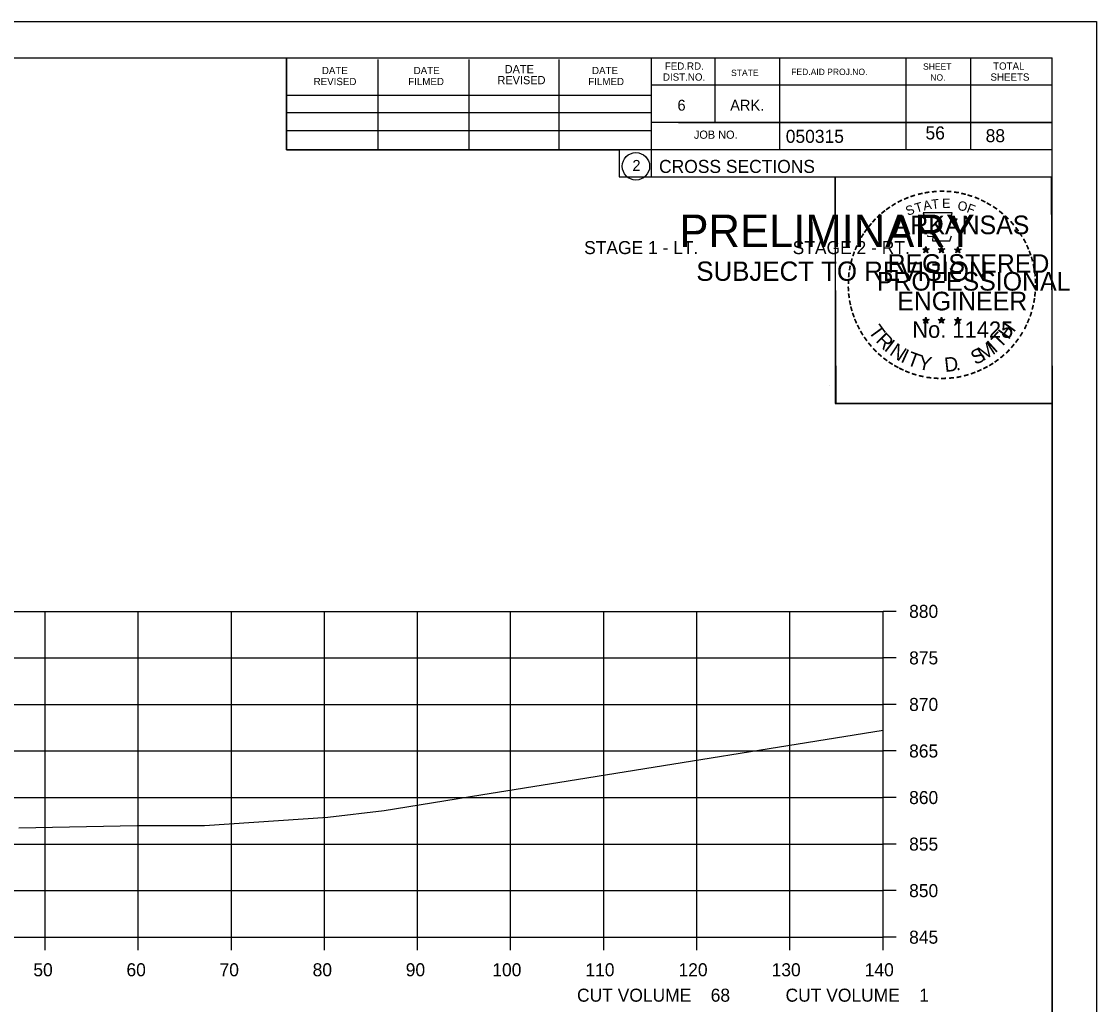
# Model space of a CAD drawing. Extents: x 1486524 to 1499135, y 326561 to 337924.
# Drawn here: x 1489030.3 to 1489145.8, y 329473.6 to 329579.2 of the extents above; entities that cross this region are included whole.
import ezdxf

# ---------------------------------------------------------------- set-up
doc = ezdxf.new("R2010")
doc.units = 0
for name, color, linetype in [('Default', 7, 'Continuous'), ('E_Const Align', 7, 'Continuous'), ('E_Const Align Station', 7, 'Continuous'), ('E_Ownership Information', 7, 'Continuous'), ('E_Property Line', 7, 'Continuous'), ('E_Quarter Calls', 7, 'Continuous'), ('E_Section Line', 7, 'Continuous'), ('E_Station Offset', 7, 'Continuous'), ('E_Tract Number', 7, 'Continuous'), ('S_SIXTEEN_SECTION', 7, 'Continuous')]:
    doc.layers.add(name, color=color, linetype=linetype)

msp = doc.modelspace()

# ---------------------------------------------------------------- linework, layer by layer
at = {"layer": 'E_Const Align'}
for p, q in [((1489122.89, 329480.88), (1489122.89, 329515.88)), ((1489124.29, 329515.88), (1489122.89, 329515.88)), ((1489124.29, 329510.88), (1489122.89, 329510.88)), ((1489124.29, 329505.88), (1489122.89, 329505.88)), ((1489124.29, 329500.88), (1489122.89, 329500.88)), ((1489124.29, 329495.88), (1489122.89, 329495.88)), ((1489124.29, 329490.88), (1489122.89, 329490.88)), ((1489124.29, 329485.88), (1489122.89, 329485.88)), ((1488842.89, 329480.88), (1489122.89, 329480.88)), ((1489032.89, 329479.48), (1489032.89, 329480.88)), ((1489042.89, 329479.48), (1489042.89, 329480.88)), ((1489052.89, 329479.48), (1489052.89, 329480.88)), ((1489062.89, 329479.48), (1489062.89, 329480.88)), ((1489072.89, 329479.48), (1489072.89, 329480.88)), ((1489082.89, 329479.48), (1489082.89, 329480.88)), ((1489092.89, 329479.48), (1489092.89, 329480.88)), ((1489102.89, 329479.48), (1489102.89, 329480.88)), ((1489112.89, 329479.48), (1489112.89, 329480.88)), ((1489122.89, 329479.48), (1489122.89, 329480.88)), ((1489124.29, 329480.88), (1489122.89, 329480.88))]:
    msp.add_line(p, q, dxfattribs=at)
at = {"layer": 'E_Ownership Information'}
for p, q in [((1488842.89, 329515.88), (1489122.89, 329515.88)), ((1489032.89, 329480.88), (1489032.89, 329515.88)), ((1489042.89, 329480.88), (1489042.89, 329515.88)), ((1489052.89, 329480.88), (1489052.89, 329515.88)), ((1489062.89, 329480.88), (1489062.89, 329515.88)), ((1489072.89, 329480.88), (1489072.89, 329515.88)), ((1489082.89, 329480.88), (1489082.89, 329515.88)), ((1489092.89, 329480.88), (1489092.89, 329515.88)), ((1489102.89, 329480.88), (1489102.89, 329515.88)), ((1489112.89, 329480.88), (1489112.89, 329515.88)), ((1489122.89, 329480.88), (1489122.89, 329515.88)), ((1488842.89, 329510.88), (1489122.89, 329510.88)), ((1488842.89, 329505.88), (1489122.89, 329505.88)), ((1488842.89, 329500.88), (1489122.89, 329500.88)), ((1488842.89, 329495.88), (1489122.89, 329495.88)), ((1488842.89, 329490.88), (1489122.89, 329490.88)), ((1488842.89, 329485.88), (1489122.89, 329485.88)), ((1488842.89, 329480.88), (1489122.89, 329480.88))]:
    msp.add_line(p, q, dxfattribs=at)
at = {"layer": 'E_Property Line'}
for p, q in [((1488824.89, 329575.34), (1489141.07, 329575.34)), ((1489058.81, 329565.46), (1489058.81, 329575.34)), ((1489068.67, 329565.46), (1489068.67, 329575.14)), ((1489078.43, 329565.46), (1489078.43, 329575.14)), ((1489088.11, 329565.46), (1489088.11, 329575.14)), ((1489097.97, 329575.34), (1489097.97, 329562.54)), ((1489104.81, 329575.34), (1489104.81, 329568.4)), ((1489111.75, 329575.34), (1489111.75, 329565.46)), ((1489125.33, 329575.34), (1489125.33, 329565.46)), ((1489132.27, 329575.34), (1489132.27, 329565.46)), ((1489141.07, 329369.88), (1489141.07, 329575.34)), ((1489141.07, 329572.4), (1489097.97, 329572.4)), ((1489141.07, 329572.42), (1489141.07, 329572.42)), ((1489058.81, 329571.32), (1489097.97, 329571.32)), ((1489058.81, 329569.46), (1489097.97, 329569.46)), ((1489058.81, 329565.46), (1489058.81, 329567.52)), ((1489058.81, 329567.52), (1489097.97, 329567.52)), ((1489141.07, 329568.4), (1489097.97, 329568.4)), ((1489100.93, 329568.4), (1489141.07, 329568.4)), ((1489141.07, 329565.46), (1489058.81, 329565.46)), ((1489097.97, 329562.54), (1489141.07, 329562.54))]:
    msp.add_line(p, q, dxfattribs=at)
msp.add_circle((1489096.35, 329563.68), 1.47, dxfattribs=at)
at = {"layer": 'E_Quarter Calls'}
for p, q in [((1488812.48, 329579.24), (1489145.82, 329579.24)), ((1489117.1, 329540.09), (1489117.1, 329540.09))]:
    msp.add_line(p, q, dxfattribs=at)
for points in [[(1488812.48, 329579.24), (1489145.82, 329579.24), (1489145.82, 329365.9), (1488812.48, 329365.9)], [(1489058.81, 329575.34), (1489058.81, 329565.46), (1489094.54, 329565.46), (1489094.54, 329562.54), (1489117.74, 329562.54), (1489117.74, 329538.21), (1489141.07, 329538.21), (1489141.07, 329369.88), (1488824.89, 329369.88), (1488824.89, 329575.34)], [(1489117.74, 329562.54), (1489140.94, 329562.54), (1489141.07, 329538.21), (1489117.86, 329538.21)]]:
    msp.add_lwpolyline(points, close=True, dxfattribs=at)
at = {"layer": 'E_Tract Number'}
msp.add_lwpolyline([(1489030.07, 329492.63), (1489042.77, 329492.86), (1489049.99, 329492.87), (1489063.24, 329493.77), (1489069.31, 329494.47), (1489079.69, 329496.17), (1489089.06, 329497.67), (1489122.89, 329503.11)], dxfattribs=at)
at = {"layer": 'S_SIXTEEN_SECTION'}
for p, q in [((1489127.15, 329554.8), (1489127.5, 329554.69)), ((1489127.15, 329554.8), (1489127.4, 329554.75)), ((1489127.15, 329554.8), (1489127.39, 329554.67)), ((1489127.28, 329554.39), (1489127.5, 329554.69)), ((1489127.28, 329554.39), (1489127.41, 329554.63)), ((1489127.28, 329554.39), (1489127.5, 329554.61)), ((1489127.5, 329555.05), (1489127.46, 329554.8)), ((1489127.5, 329554.69), (1489127.5, 329555.05)), ((1489127.5, 329555.05), (1489127.55, 329554.8)), ((1489127.85, 329554.8), (1489127.5, 329554.69)), ((1489127.71, 329554.39), (1489127.5, 329554.69)), ((1489127.71, 329554.39), (1489127.5, 329554.6)), ((1489127.85, 329554.8), (1489127.56, 329554.75)), ((1489127.71, 329554.39), (1489127.58, 329554.68)), ((1489127.85, 329554.8), (1489127.64, 329554.69)), ((1489128.82, 329554.8), (1489129.17, 329554.69)), ((1489128.82, 329554.8), (1489129.07, 329554.75)), ((1489128.82, 329554.8), (1489129.06, 329554.67)), ((1489128.95, 329554.39), (1489129.17, 329554.69)), ((1489128.95, 329554.39), (1489129.08, 329554.63)), ((1489128.95, 329554.39), (1489129.17, 329554.61)), ((1489129.17, 329555.05), (1489129.13, 329554.8)), ((1489129.17, 329554.69), (1489129.17, 329555.05)), ((1489129.17, 329555.05), (1489129.22, 329554.8)), ((1489129.52, 329554.8), (1489129.17, 329554.69)), ((1489129.38, 329554.39), (1489129.17, 329554.69)), ((1489129.38, 329554.39), (1489129.17, 329554.6)), ((1489129.52, 329554.8), (1489129.23, 329554.75)), ((1489129.38, 329554.39), (1489129.25, 329554.68)), ((1489129.52, 329554.8), (1489129.31, 329554.69)), ((1489130.58, 329554.78), (1489130.93, 329554.67)), ((1489130.58, 329554.78), (1489130.84, 329554.74)), ((1489130.58, 329554.78), (1489130.82, 329554.66)), ((1489130.72, 329554.38), (1489130.93, 329554.67)), ((1489130.72, 329554.38), (1489130.84, 329554.62)), ((1489130.72, 329554.38), (1489130.93, 329554.59)), ((1489130.93, 329555.04), (1489130.89, 329554.79)), ((1489130.93, 329554.67), (1489130.93, 329555.04)), ((1489130.93, 329555.04), (1489130.98, 329554.79)), ((1489131.28, 329554.78), (1489130.93, 329554.67)), ((1489131.15, 329554.38), (1489130.93, 329554.67)), ((1489131.15, 329554.38), (1489130.93, 329554.59)), ((1489131.28, 329554.78), (1489130.99, 329554.74)), ((1489131.15, 329554.38), (1489131.01, 329554.67)), ((1489131.28, 329554.78), (1489131.08, 329554.68)), ((1489127.15, 329547.22), (1489127.5, 329547.11)), ((1489127.15, 329547.22), (1489127.4, 329547.18)), ((1489127.15, 329547.22), (1489127.38, 329547.1)), ((1489127.28, 329546.82), (1489127.5, 329547.11)), ((1489127.28, 329546.82), (1489127.41, 329547.06)), ((1489127.28, 329546.82), (1489127.49, 329547.03)), ((1489127.5, 329547.48), (1489127.45, 329547.23)), ((1489127.71, 329546.82), (1489127.49, 329547.03)), ((1489127.5, 329547.11), (1489127.5, 329547.48)), ((1489127.5, 329547.48), (1489127.54, 329547.23)), ((1489127.84, 329547.22), (1489127.5, 329547.11)), ((1489127.71, 329546.82), (1489127.5, 329547.11)), ((1489127.84, 329547.22), (1489127.56, 329547.17)), ((1489127.71, 329546.82), (1489127.57, 329547.11)), ((1489127.84, 329547.22), (1489127.64, 329547.12)), ((1489128.82, 329547.22), (1489129.16, 329547.11)), ((1489128.82, 329547.22), (1489129.07, 329547.18)), ((1489128.82, 329547.22), (1489129.05, 329547.1)), ((1489128.95, 329546.82), (1489129.16, 329547.11)), ((1489128.95, 329546.82), (1489129.07, 329547.06)), ((1489128.95, 329546.82), (1489129.16, 329547.03)), ((1489129.16, 329547.48), (1489129.12, 329547.23)), ((1489129.16, 329547.11), (1489129.16, 329547.48)), ((1489129.16, 329547.48), (1489129.21, 329547.23)), ((1489129.51, 329547.22), (1489129.16, 329547.11)), ((1489129.38, 329546.82), (1489129.16, 329547.11)), ((1489129.38, 329546.82), (1489129.16, 329547.03)), ((1489129.51, 329547.22), (1489129.23, 329547.17)), ((1489129.38, 329546.82), (1489129.24, 329547.11)), ((1489129.51, 329547.22), (1489129.31, 329547.12)), ((1489130.58, 329547.21), (1489130.93, 329547.1)), ((1489130.58, 329547.21), (1489130.84, 329547.17)), ((1489130.58, 329547.21), (1489130.82, 329547.09)), ((1489130.72, 329546.81), (1489130.93, 329547.1)), ((1489130.72, 329546.81), (1489130.84, 329547.05)), ((1489130.72, 329546.81), (1489130.93, 329547.02)), ((1489130.93, 329547.47), (1489130.89, 329547.22)), ((1489130.93, 329547.1), (1489130.93, 329547.47)), ((1489130.93, 329547.47), (1489130.98, 329547.22)), ((1489131.28, 329547.21), (1489130.93, 329547.1)), ((1489131.14, 329546.81), (1489130.93, 329547.1)), ((1489131.14, 329546.81), (1489130.93, 329547.02)), ((1489131.28, 329547.21), (1489130.99, 329547.16)), ((1489131.14, 329546.81), (1489131.01, 329547.1)), ((1489131.28, 329547.21), (1489131.07, 329547.11))]:
    msp.add_line(p, q, dxfattribs=at)
for points in [[(1489127.19, 329558.67), (1489127.46, 329557.85)], [(1489130.7, 329557.75), (1489130.84, 329558.04), (1489130.16, 329558.01), (1489130.31, 329558.67), (1489127.19, 329558.67)], [(1489127.68, 329556.25), (1489127.68, 329556.16), (1489128.25, 329556.15), (1489128.19, 329555.67), (1489130.06, 329555.67), (1489130.26, 329556.21)], [(1489127.5, 329555.05), (1489127.71, 329554.39), (1489127.15, 329554.8), (1489127.85, 329554.8), (1489127.28, 329554.39), (1489127.5, 329555.05)], [(1489129.17, 329555.05), (1489129.38, 329554.39), (1489128.82, 329554.8), (1489129.52, 329554.8), (1489128.95, 329554.39), (1489129.17, 329555.05)], [(1489130.93, 329555.04), (1489131.15, 329554.38), (1489130.58, 329554.78), (1489131.28, 329554.78), (1489130.72, 329554.38), (1489130.93, 329555.04)], [(1489127.5, 329547.48), (1489127.71, 329546.82), (1489127.15, 329547.22), (1489127.84, 329547.22), (1489127.28, 329546.82), (1489127.5, 329547.48)], [(1489129.16, 329547.48), (1489129.38, 329546.82), (1489128.82, 329547.22), (1489129.51, 329547.22), (1489128.95, 329546.82), (1489129.16, 329547.48)], [(1489130.93, 329547.47), (1489131.14, 329546.81), (1489130.58, 329547.21), (1489131.28, 329547.21), (1489130.72, 329546.81), (1489130.93, 329547.47)]]:
    msp.add_lwpolyline(points, dxfattribs=at)
for centre, radius in [((1489127.5, 329554.68), 0.172), ((1489127.5, 329554.68), 0.145), ((1489127.5, 329554.68), 0.116), ((1489127.5, 329554.68), 0.0991), ((1489127.5, 329554.68), 0.0747), ((1489127.5, 329554.68), 0.0495), ((1489127.5, 329554.68), 0.0296), ((1489129.17, 329554.68), 0.172), ((1489129.17, 329554.68), 0.145), ((1489129.17, 329554.68), 0.116), ((1489129.17, 329554.68), 0.0991), ((1489129.17, 329554.68), 0.0747), ((1489129.17, 329554.68), 0.0495), ((1489129.17, 329554.68), 0.0296), ((1489130.93, 329554.67), 0.172), ((1489130.93, 329554.67), 0.145), ((1489130.93, 329554.67), 0.116), ((1489130.93, 329554.67), 0.0991), ((1489130.93, 329554.67), 0.0747), ((1489130.93, 329554.67), 0.0495), ((1489130.93, 329554.67), 0.0296), ((1489127.49, 329547.11), 0.172), ((1489127.49, 329547.11), 0.145), ((1489127.49, 329547.11), 0.116), ((1489127.49, 329547.11), 0.0991), ((1489127.49, 329547.11), 0.0747), ((1489127.49, 329547.11), 0.0495), ((1489127.49, 329547.11), 0.0296), ((1489129.16, 329547.11), 0.172), ((1489129.16, 329547.11), 0.145), ((1489129.16, 329547.11), 0.116), ((1489129.16, 329547.11), 0.0991), ((1489129.16, 329547.11), 0.0747), ((1489129.16, 329547.11), 0.0495), ((1489129.16, 329547.11), 0.0296), ((1489130.93, 329547.1), 0.172), ((1489130.93, 329547.1), 0.145), ((1489130.93, 329547.1), 0.116), ((1489130.93, 329547.1), 0.0991), ((1489130.93, 329547.1), 0.0747), ((1489130.93, 329547.1), 0.0495), ((1489130.93, 329547.1), 0.0296)]:
    msp.add_circle(centre, radius, dxfattribs=at)

# ---------------------------------------------------------------- texts
at = {"layer": 'Default'}
for s, p in [('STAGE 1 - LT.', (1489090.78, 329554.25)), ('STAGE 2 - RT.', (1489113.18, 329554.25))]:
    msp.add_text(s, height=1.4, dxfattribs=at).set_placement(p)
at = {"layer": 'E_Const Align Station'}
for s, p in [('880', (1489125.69, 329515.18)), ('875', (1489125.69, 329510.18)), ('870', (1489125.69, 329505.18)), ('865', (1489125.69, 329500.18)), ('860', (1489125.69, 329495.18)), ('855', (1489125.69, 329490.18)), ('850', (1489125.69, 329485.18)), ('845', (1489125.69, 329480.18)), ('50', (1489031.62, 329476.68)), ('60', (1489041.62, 329476.68)), ('70', (1489051.62, 329476.68)), ('80', (1489061.62, 329476.68)), ('90', (1489071.62, 329476.68)), ('100', (1489080.92, 329476.68)), ('110', (1489090.92, 329476.68)), ('120', (1489100.92, 329476.68)), ('130', (1489110.92, 329476.68)), ('140', (1489120.92, 329476.68)), ('CUT VOLUME    68', (1489090.02, 329473.95)), ('CUT VOLUME    1', (1489112.42, 329473.95))]:
    msp.add_text(s, height=1.4, dxfattribs=at).set_placement(p)
at = {"layer": 'E_Property Line'}
for s, height, p in [('DATE', 0.782, (1489062.61, 329573.58)), ('DATE', 0.782, (1489072.47, 329573.58)), ('DATE', 0.879, (1489082.25, 329573.68)), ('DATE', 0.782, (1489091.63, 329573.58)), ('FED.RD.', 0.782, (1489099.45, 329574.06)), ('SHEET', 0.684, (1489127.19, 329574.06)), ('TOTAL', 0.782, (1489134.71, 329574.06)), ('REVISED', 0.782, (1489061.73, 329572.4)), ('FILMED', 0.782, (1489071.89, 329572.4)), ('REVISED', 0.879, (1489081.47, 329572.5)), ('FILMED', 0.782, (1489091.23, 329572.4)), ('DIST.NO.', 0.782, (1489099.25, 329572.88)), ('STATE', 0.684, (1489106.57, 329573.38)), ('FED.AID PROJ.NO.', 0.684, (1489113.03, 329573.48)), ('NO.', 0.684, (1489127.97, 329572.88)), ('SHEETS', 0.782, (1489134.43, 329572.88)), ('6', 1.17, (1489100.81, 329569.66)), ('ARK.', 1.172, (1489106.47, 329569.66)), ('JOB NO.', 0.879, (1489102.57, 329566.64)), ('050315', 1.4, (1489112.44, 329566.2)), ('2', 1.17, (1489095.97, 329563.19)), ('CROSS SECTIONS', 1.4, (1489098.83, 329562.97))]:
    msp.add_text(s, height=height, rotation=360, dxfattribs=at).set_placement(p)
at = {"layer": 'E_Section Line'}
for s, height, p in [('PRELIMINARY', 3.5, (1489101.02, 329555)), ('DWB', 0.01, (1489101.76, 329556.85)), ('SUBJECT TO REVISION', 2.0751, (1489102.83, 329551.38))]:
    msp.add_text(s, height=height, rotation=360, dxfattribs=at).set_placement(p)
at = {"layer": 'E_Station Offset'}
for s, p in [('56', (1489127.45, 329566.57)), ('88', (1489133.91, 329566.27))]:
    msp.add_text(s, height=1.4, dxfattribs=at).set_placement(p)
at = {"layer": 'S_SIXTEEN_SECTION'}
for s, height, rotation, p in [('-', 1.6, 24.3072, (1489125.31, 329559.53)), ('-', 1.6, 19.1761, (1489125.94, 329559.8)), ('-', 1.6, 13.6301, (1489126.69, 329560.04)), ('-', 1.6, 10.2193, (1489127.37, 329560.2)), ('-', 1.6, 5.8968, (1489128.1, 329560.31)), ('-', 1.6, 0.1862, (1489128.87, 329560.39)), ('-', 1.6, 357.743, (1489129.59, 329560.37)), ('-', 1.6, 352.1617, (1489130.34, 329560.32)), ('-', 1.6, 347.2049, (1489131.05, 329560.2)), ('-', 1.6, 342.3362, (1489131.69, 329560.05)), ('-', 1.6, 337.8551, (1489132.42, 329559.83)), ('-', 1.6, 36.2317, (1489123.5, 329558.45)), ('-', 1.6, 34.0636, (1489124.08, 329558.85)), ('-', 1.6, 28.7918, (1489124.67, 329559.22)), ('S', 1, 21.594, (1489125.55, 329558.35)), ('T', 1, 16.4036, (1489126.46, 329558.68)), ('A', 1, 11.2132, (1489127.29, 329558.93)), ('T', 1, 6.0228, (1489128.14, 329559.1)), ('E', 1, 0.8323, (1489129.24, 329559.21)), ('O', 1, 350.4515, (1489130.84, 329559)), ('F', 1, 340.0707, (1489131.8, 329558.77)), ('-', 1.6, 334.1211, (1489133.06, 329559.55)), ('-', 1.6, 329.6409, (1489133.63, 329559.27)), ('-', 1.6, 325.8627, (1489134.28, 329558.91)), ('-', 1.6, 48.423, (1489122.14, 329557.18)), ('-', 1.6, 42.9622, (1489122.59, 329557.66)), ('-', 1.6, 38.9507, (1489123.02, 329558.07)), ('ARKANSAS', 2, 360, (1489124.04, 329556.39)), ('-', 1.6, 320.5297, (1489134.89, 329558.48)), ('-', 1.6, 315.5786, (1489135.49, 329558)), ('-', 1.6, 54.2325, (1489121.32, 329556.12)), ('-', 1.6, 50.6142, (1489121.74, 329556.69)), ('-', 1.6, 309.8797, (1489136.06, 329557.45)), ('-', 1.6, 306.6522, (1489136.58, 329556.84)), ('-', 1.6, 62.8713, (1489120.69, 329554.98)), ('-', 1.6, 58.0706, (1489121, 329555.6)), ('-', 1.4, 303.6753, (1489137.07, 329556.28)), ('-', 1.6, 299.6684, (1489137.39, 329555.67)), ('-', 1.6, 67.7743, (1489120.43, 329554.37)), ('DWB', 0.01, 360, (1489127.49, 329554.68)), ('DWB', 0.01, 360, (1489129.16, 329554.68)), ('DWB', 0.01, 360, (1489130.92, 329554.67)), ('-', 1.6, 294.6628, (1489137.71, 329555.06)), ('-', 1.6, 290.5728, (1489137.97, 329554.48)), ('-', 1.6, 75.461, (1489120.01, 329553.03)), ('-', 1.6, 72.3945, (1489120.21, 329553.74)), ('REGISTERED', 2, 360, (1489123.37, 329552.24)), ('-', 1.6, 285.1233, (1489138.2, 329553.9)), ('-', 1.6, 85.1863, (1489119.8, 329551.62)), ('-', 1.6, 81.2013, (1489119.88, 329552.32)), ('PROFESSIONAL', 2, 360, (1489122.22, 329550.33)), ('-', 1.6, 280.5493, (1489138.4, 329553.16)), ('-', 1.6, 276.5962, (1489138.56, 329552.39)), ('-', 1.6, 89.0622, (1489119.78, 329550.92)), ('-', 1.6, 274.3301, (1489138.62, 329551.67)), ('-', 1.6, 94.1959, (1489119.81, 329550.2)), ('-', 1.6, 98.9479, (1489119.89, 329549.53)), ('ENGINEER', 2, 360, (1489124.41, 329548.21)), ('-', 1.6, 263.5172, (1489138.64, 329550.37)), ('-', 1.6, 269.9407, (1489138.66, 329551.04)), ('-', 1.6, 101.7149, (1489120.02, 329548.8)), ('-', 1.6, 255.7626, (1489138.46, 329549.04)), ('-', 1.6, 260.9953, (1489138.57, 329549.72)), ('-', 1.6, 105.4578, (1489120.18, 329548.2)), ('-', 1.6, 109.0874, (1489120.4, 329547.57)), ('-', 1.6, 252.8681, (1489138.28, 329548.32)), ('-', 1.6, 114.0643, (1489120.65, 329546.98)), ('-', 1.6, 115.7289, (1489120.96, 329546.36)), ('T', 1.54, 306.0406, (1489121.25, 329545.95)), ('No. 11425', 1.757, 360, (1489126.03, 329545.26)), ('DWB', 0.01, 360, (1489127.48, 329547.11)), ('DWB', 0.01, 360, (1489129.15, 329547.11)), ('DWB', 0.01, 360, (1489130.92, 329547.1)), ('H', 1.54, 54.6088, (1489136.38, 329544.99)), ('-', 1.6, 244.6197, (1489137.79, 329547.02)), ('-', 1.6, 247.8887, (1489138.05, 329547.65)), ('-', 1.6, 120.4471, (1489121.31, 329545.77)), ('-', 1.6, 125.8934, (1489121.72, 329545.21)), ('R', 1.54, 314.005, (1489122.02, 329544.9)), ('T', 1.54, 46.6444, (1489135.49, 329544.04)), ('-', 1.6, 239.0712, (1489137.4, 329546.26)), ('-', 1.6, 130.7181, (1489122.18, 329544.66)), ('I', 1.54, 321.9694, (1489122.92, 329543.97)), ('N', 1.54, 326.5002, (1489123.49, 329543.5)), ('M', 1.54, 32.6563, (1489133.64, 329542.72)), ('I', 1.54, 42.1136, (1489134.92, 329543.56)), ('-', 1.6, 231.2538, (1489136.56, 329545.05)), ('-', 1.6, 233.8452, (1489136.99, 329545.61)), ('-', 1.6, 134.2238, (1489122.7, 329544.11)), ('-', 1.6, 138.9338, (1489123.22, 329543.65)), ('-', 1.6, 144.6463, (1489123.78, 329543.24)), ('I', 1.54, 335.3603, (1489124.69, 329542.71)), ('T', 1.54, 339.8912, (1489125.35, 329542.39)), ('Y', 1.54, 347.8556, (1489126.57, 329541.94)), ('D', 1.54, 6.3969, (1489129.56, 329541.58)), ('S', 1.54, 26.9312, (1489132.8, 329542.31)), ('-', 1.6, 221.0851, (1489135.56, 329543.97)), ('-', 1.6, 225.7653, (1489136.09, 329544.48)), ('-', 1.6, 148.0898, (1489124.34, 329542.87)), ('-', 1.6, 151.5704, (1489124.92, 329542.55)), ('-', 1.6, 154.6002, (1489125.44, 329542.3)), ('.', 1.54, 13.7642, (1489130.75, 329541.71)), ('-', 1.6, 204.2516, (1489133.3, 329542.45)), ('-', 1.6, 207.3568, (1489133.92, 329542.77)), ('-', 1.6, 212.2491, (1489134.48, 329543.11)), ('-', 1.6, 215.7363, (1489135.01, 329543.5)), ('-', 1.6, 158.5612, (1489126.06, 329542.05)), ('-', 1.6, 162.7983, (1489126.75, 329541.83)), ('-', 1.6, 167.5555, (1489127.46, 329541.67)), ('-', 1.6, 173.1155, (1489128.24, 329541.56)), ('-', 1.6, 176.5183, (1489128.98, 329541.51)), ('-', 1.6, 181.5918, (1489129.73, 329541.53)), ('-', 1.6, 185.8167, (1489130.54, 329541.6)), ('-', 1.6, 191.2858, (1489131.27, 329541.73)), ('-', 1.6, 195.4743, (1489132, 329541.93)), ('-', 1.6, 200.7184, (1489132.68, 329542.18))]:
    msp.add_text(s, height=height, rotation=rotation, dxfattribs=at).set_placement(p)

doc.saveas('drawing.dxf')
